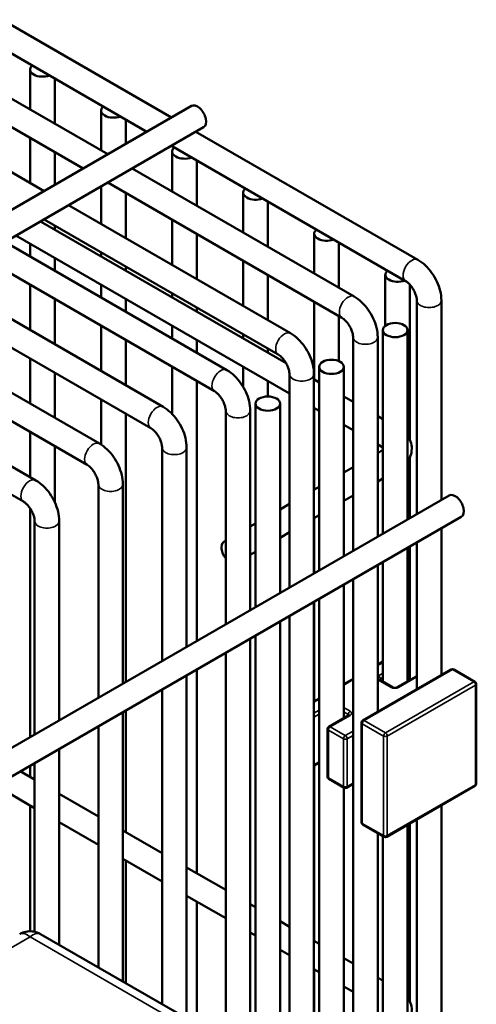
# Model space of a CAD drawing. Header units: inches. Extents: x 1 to 271, y 5 to 171.
# Tile 275 of 334: x 260.92 to 263.11, y 86.82 to 91.56. Entities that reach past the tile are written whole.
import ezdxf

# ---------------------------------------------------------------- set-up
doc = ezdxf.new("R2010")
doc.units = ezdxf.units.IN
doc.header["$LTSCALE"] = 8
doc.header["$MEASUREMENT"] = 0
doc.layers.add('Visible (ANSI)', color=7, linetype='Continuous', lineweight=50)
doc.layers.add('Visible Narrow (ANSI)', color=7, linetype='Continuous', lineweight=35)

msp = doc.modelspace()

# ---------------------------------------------------------------- linework, layer by layer
at = {"layer": 'Visible (ANSI)'}
for p, q in [((259.1669, 92.0288), (261.222, 90.8423)), ((258.9666, 91.9272), (261.0338, 90.7337)), ((260.2015, 91.9215), (261.6463, 91.0873)), ((260.0834, 91.8533), (261.5282, 91.0191)), ((259.8952, 91.7447), (261.3401, 90.9105)), ((260.9669, 91.3176), (260.9669, 91.1259)), ((261.085, 91.275), (261.085, 91.0578)), ((261.742, 91.1426), (247.6213, 82.99)), ((261.3085, 91.1205), (261.3085, 90.9288)), ((261.4266, 91.0778), (261.4266, 90.9605)), ((261.8011, 91.0403), (247.7044, 82.9016)), ((261.7644, 91.0191), (262.8311, 90.4033)), ((260.9669, 90.9896), (260.9669, 90.7723)), ((261.6463, 90.9509), (262.7721, 90.301)), ((261.085, 90.9214), (261.085, 90.7633)), ((261.65, 90.9233), (261.65, 90.7316)), ((261.7681, 90.8806), (261.7681, 90.6634)), ((261.4582, 90.8423), (262.5249, 90.2265)), ((261.3401, 90.7741), (262.4659, 90.1242)), ((261.3085, 90.7559), (261.3085, 90.5752)), ((261.4266, 90.7242), (261.4266, 90.507)), ((261.9915, 90.7261), (261.9915, 90.5344)), ((261.1519, 90.6655), (262.2187, 90.0497)), ((262.1096, 90.6834), (262.1096, 90.4662)), ((262.1975, 89.9058), (261.0168, 90.5875)), ((261.0338, 90.5973), (262.1596, 89.9474)), ((261.085, 90.5678), (261.085, 90.5481)), ((261.65, 90.5952), (261.65, 90.378)), ((261.7681, 90.527), (261.7681, 90.3098)), ((262.3331, 90.5289), (262.3331, 90.3372)), ((260.8457, 90.4887), (261.9125, 89.8729)), ((262.2136, 89.7601), (260.8987, 90.5193)), ((260.9669, 90.4799), (260.9669, 90.4187)), ((262.4512, 90.4862), (262.4512, 90.269)), ((261.3085, 90.4388), (261.3085, 90.4191)), ((260.7276, 90.4205), (261.8534, 89.7706)), ((261.085, 90.4117), (261.085, 90.3506)), ((261.9915, 90.398), (261.9915, 90.1808)), ((261.4266, 90.3706), (261.4266, 90.3509)), ((262.6746, 90.3317), (262.6746, 90.0854)), ((260.5395, 90.3119), (261.6062, 89.6961)), ((262.1096, 90.3298), (262.1096, 90.1126)), ((260.4214, 90.2437), (261.5472, 89.5938)), ((260.9669, 90.2824), (260.9669, 90.0651)), ((261.3085, 90.2827), (261.3085, 90.2216)), ((261.65, 90.2416), (261.65, 90.2219)), ((262.7927, 90.2835), (262.7927, 89.5363)), ((261.085, 90.2142), (261.085, 89.997)), ((261.4266, 90.2145), (261.4266, 90.1534)), ((262.3331, 90.2008), (262.3331, 89.8276)), ((262.8261, 90.2075), (262.8261, 89.1807)), ((262.9442, 90.2075), (262.9442, 89.2489)), ((261.7681, 90.1734), (261.7681, 90.1537)), ((260.2333, 90.1351), (261.3, 89.5193)), ((262.4512, 90.1326), (262.4512, 89.9157)), ((260.1152, 90.0669), (261.2409, 89.417)), ((261.3085, 90.0852), (261.3085, 89.868)), ((261.65, 90.0855), (261.65, 90.0244)), ((262.6631, 90.0651), (262.6631, 89.0866)), ((262.7812, 90.0651), (262.7812, 89.1548)), ((261.4266, 90.017), (261.4266, 89.7998)), ((261.7681, 90.0174), (261.7681, 89.9562)), ((261.9915, 90.0444), (261.9915, 90.0247)), ((262.5198, 90.0307), (262.5198, 89.0039)), ((262.6379, 90.0307), (262.6379, 89.0721)), ((259.927, 89.9583), (260.9938, 89.3425)), ((262.1096, 89.9762), (262.1096, 89.9565)), ((260.9669, 89.9288), (260.9669, 89.7115)), ((259.8089, 89.8901), (260.9347, 89.2402)), ((261.085, 89.8606), (261.085, 89.6434)), ((261.65, 89.888), (261.65, 89.6613)), ((261.9915, 89.8884), (261.9915, 89.7916)), ((262.3569, 89.8883), (262.3569, 88.9098)), ((262.475, 89.8883), (262.475, 88.978)), ((261.7681, 89.8198), (261.7681, 88.5699)), ((262.1096, 89.8202), (262.1096, 89.7456)), ((262.2136, 89.8539), (262.2136, 88.8271)), ((262.3317, 89.8539), (262.3317, 88.8953)), ((262.3569, 89.8138), (262.3317, 89.8283)), ((261.3085, 89.7316), (261.3085, 89.514)), ((262.5198, 89.7197), (262.475, 89.7456)), ((261.9074, 89.6771), (261.9074, 88.6503)), ((262.0255, 89.6771), (262.0255, 88.7185)), ((262.0506, 89.7115), (262.0506, 88.733)), ((262.1687, 89.7115), (262.1687, 88.8012)), ((262.3569, 89.6774), (262.3317, 89.6919)), ((262.3331, 89.6912), (262.3331, 89.2979)), ((261.4266, 89.6634), (261.4266, 88.3728)), ((262.6631, 89.637), (262.6379, 89.6515)), ((260.9669, 89.5752), (260.9669, 89.3579)), ((262.5198, 89.5833), (262.475, 89.6092)), ((261.085, 89.507), (261.085, 89.2381)), ((261.6012, 89.5003), (261.6012, 88.4735)), ((261.7193, 89.5003), (261.7193, 88.5417)), ((262.6631, 89.5006), (262.6379, 89.5151)), ((262.6379, 89.474), (262.6631, 89.4885)), ((262.7927, 89.4528), (262.7927, 89.1615)), ((262.475, 89.3799), (262.5198, 89.4058)), ((262.6379, 89.3376), (262.6631, 89.3521)), ((261.2949, 89.3235), (261.2949, 88.2967)), ((261.413, 89.3235), (261.413, 88.3649)), ((262.3317, 89.2972), (262.3569, 89.3117)), ((262.9809, 89.2701), (249.9116, 81.7246)), ((262.475, 89.2435), (262.5198, 89.2694)), ((260.9669, 89.2078), (260.9669, 88.1074)), ((262.1687, 89.2031), (262.2136, 89.229)), ((263.0399, 89.1678), (249.9533, 81.6123)), ((262.3317, 89.1608), (262.3569, 89.1753)), ((262.3331, 89.1616), (262.3331, 88.8961)), ((260.9887, 89.1467), (260.9887, 88.1199)), ((261.1068, 89.1467), (261.1068, 88.1881)), ((262.0255, 89.1204), (262.0506, 89.1349)), ((262.9442, 89.1126), (262.9442, 88.4065)), ((262.1687, 89.0667), (262.2136, 89.0926)), ((261.8992, 89.0474), (261.9074, 89.0522)), ((262.7812, 89.0185), (262.7812, 88.3757)), ((262.7927, 89.0251), (262.7927, 88.3823)), ((262.8261, 89.0444), (262.8261, 88.3383)), ((262.0255, 88.984), (262.0506, 88.9985)), ((262.6379, 88.9358), (262.6379, 88.2297)), ((262.6631, 88.9503), (262.6631, 88.3743)), ((262.5198, 88.8676), (262.5198, 85.3394)), ((262.475, 88.8417), (262.475, 88.1989)), ((262.3569, 88.7735), (262.3569, 85.2453)), ((262.3317, 88.759), (262.3317, 85.2307)), ((262.3331, 88.7597), (262.3331, 88.2807)), ((262.2136, 88.6908), (262.2136, 85.1626)), ((262.1687, 88.6649), (262.1687, 85.1366)), ((262.0255, 88.5822), (262.0255, 85.6422)), ((262.0506, 88.5967), (262.0506, 85.0685)), ((261.9074, 88.514), (261.9074, 86.6045)), ((262.6379, 88.4567), (262.6631, 88.4712)), ((261.7193, 88.4054), (261.7193, 86.7554)), ((261.7681, 88.4336), (261.7681, 87.4535)), ((262.9908, 88.4334), (262.5665, 88.1885)), ((262.8261, 88.4016), (262.7324, 88.3475)), ((263.1058, 88.3742), (263.0033, 88.4334)), ((262.475, 88.3626), (262.5198, 88.3885)), ((262.7095, 88.3475), (262.648, 88.383)), ((263.1121, 87.8841), (263.1121, 88.3634)), ((261.6012, 88.3372), (261.6012, 86.8235)), ((262.3317, 88.2799), (262.3569, 88.2944)), ((261.413, 88.2286), (261.413, 86.9322)), ((261.4266, 88.2364), (261.4266, 87.6507)), ((262.499, 88.2128), (262.4036, 88.1576)), ((261.2949, 88.1604), (261.2949, 87.0003)), ((262.5603, 88.1776), (262.5603, 87.6984)), ((262.3973, 88.1468), (262.3973, 87.9174)), ((261.1068, 88.0518), (261.1068, 87.109)), ((260.9669, 87.971), (260.9669, 87.9161)), ((260.9887, 87.9836), (260.9887, 87.1719)), ((262.3569, 87.9842), (262.3317, 87.9697)), ((262.3331, 87.9705), (262.3331, 87.1273)), ((260.9887, 87.9035), (260.9194, 87.9435)), ((260.9887, 87.7671), (260.8013, 87.8753)), ((262.4036, 87.9066), (262.476, 87.8647)), ((262.5198, 87.8828), (262.4885, 87.8647)), ((262.6816, 87.6283), (263.1058, 87.8733)), ((261.2949, 87.7267), (261.1068, 87.8353)), ((262.475, 87.8653), (262.475, 85.3134)), ((260.9669, 87.7797), (260.9669, 87.1744)), ((262.9442, 87.7799), (262.9442, 85.5843)), ((261.2949, 87.5903), (261.1068, 87.6989)), ((262.6691, 87.6283), (262.5665, 87.6875)), ((262.7812, 87.6858), (262.7812, 85.4902)), ((262.7927, 87.6925), (262.7927, 86.8361)), ((262.8261, 87.7118), (262.8261, 85.5162)), ((261.6012, 87.5499), (261.413, 87.6585)), ((262.6379, 87.6463), (262.6379, 85.4075)), ((262.6631, 87.6318), (262.6631, 85.4221)), ((261.6012, 87.4135), (261.413, 87.5221)), ((261.4266, 87.5143), (261.4266, 86.9243)), ((261.9074, 87.3731), (261.7193, 87.4817)), ((261.9074, 87.2367), (261.7193, 87.3453)), ((261.7681, 87.3171), (261.7681, 86.7245)), ((262.0506, 87.2904), (262.0255, 87.3049)), ((262.2136, 87.1963), (262.1687, 87.2222)), ((261.7489, 86.7383), (261.0168, 87.1609)), ((262.0506, 87.154), (262.0255, 87.1685)), ((262.3569, 87.1136), (262.3317, 87.1281)), ((262.2136, 87.0599), (262.1687, 87.0858)), ((262.5198, 87.0195), (262.475, 87.0454)), ((262.3569, 86.9772), (262.3317, 86.9917)), ((262.3331, 86.9909), (262.3331, 86.5977)), ((262.6631, 86.9368), (262.6379, 86.9513)), ((262.5198, 86.8831), (262.475, 86.909))]:
    msp.add_line(p, q, dxfattribs=at)
for centre, start, end in [((262.9971, 88.4226), 60, 120), ((263.0996, 88.3634), 0, 60), ((262.4098, 88.1468), 120, 180), ((262.5728, 88.1776), 120, 180), ((262.4098, 87.9174), 180, 240), ((263.0996, 87.8841), 300, 0), ((262.4823, 87.8755), 240, 300), ((262.5728, 87.6984), 180, 240), ((262.6753, 87.6392), 240, 300)]:
    msp.add_arc(centre, 0.0125, start, end, dxfattribs=at)
for centre, major_axis, start_param, end_param in [((261.026, 91.3176), (-0.0591, 0), 5.676493, 8.460674), ((261.3675, 91.1205), (-0.0591, 0), 5.676493, 8.460674), ((261.7716, 91.0915), (0.0295, -0.0511), 0, 3.141593), ((261.7091, 90.9233), (-0.0591, 0), 5.676493, 8.460674), ((262.0506, 90.7261), (-0.0591, 0), 5.676493, 8.460674), ((262.3921, 90.5289), (-0.0591, 0), 5.676493, 8.460674), ((262.7337, 90.3317), (-0.0591, 0), 5.676493, 8.460674), ((263.0104, 89.219), (0.0295, -0.0511), 0, 3.141593), ((261.9287, 88.9963), (-0.0295, 0.0511), 6.03424, 8.102927)]:
    msp.add_ellipse(centre, major_axis=major_axis, ratio=0.57735, start_param=start_param, end_param=end_param, dxfattribs=at)
for centre in [(262.7221, 90.0651), (262.4159, 89.8883), (262.1097, 89.7115)]:
    msp.add_ellipse(centre, major_axis=(0.0591, 0), ratio=0.57735, dxfattribs=at)
for points, knots in [([(262.8311, 90.4033), (262.8445, 90.3955), (262.8568, 90.386), (262.8795, 90.3645), (262.8898, 90.3524), (262.9081, 90.3264), (262.9161, 90.3125), (262.9295, 90.2837), (262.9348, 90.2687), (262.9421, 90.2383), (262.9442, 90.2229), (262.9442, 90.2075)], [0, 0, 0, 0, 0.314159, 0.314159, 0.628319, 0.628319, 0.942478, 0.942478, 1.256637, 1.256637, 1.570796, 1.570796, 1.570796, 1.570796]), ([(262.7721, 90.301), (262.7748, 90.2994), (262.778, 90.2972), (262.785, 90.2915), (262.7888, 90.2878), (262.7967, 90.2791), (262.8007, 90.274), (262.8082, 90.2628), (262.8117, 90.2567), (262.8176, 90.2443), (262.8201, 90.2381), (262.8236, 90.2265), (262.8248, 90.2211), (262.8259, 90.213), (262.8261, 90.21), (262.8261, 90.2075)], [0, 0, 0, 0, 0.206724, 0.206724, 0.430185, 0.430185, 0.66924, 0.66924, 0.917214, 0.917214, 1.164879, 1.164879, 1.402542, 1.402542, 1.570796, 1.570796, 1.570796, 1.570796]), ([(262.5249, 90.2265), (262.5383, 90.2187), (262.5506, 90.2092), (262.5732, 90.1877), (262.5835, 90.1756), (262.6019, 90.1496), (262.6099, 90.1357), (262.6232, 90.1069), (262.6285, 90.0919), (262.6359, 90.0615), (262.6379, 90.0461), (262.6379, 90.0307)], [0, 0, 0, 0, 0.314159, 0.314159, 0.628319, 0.628319, 0.942478, 0.942478, 1.256637, 1.256637, 1.570796, 1.570796, 1.570796, 1.570796]), ([(262.4659, 90.1242), (262.4686, 90.1226), (262.4717, 90.1204), (262.4787, 90.1147), (262.4826, 90.111), (262.4904, 90.1023), (262.4945, 90.0972), (262.502, 90.086), (262.5055, 90.0799), (262.5114, 90.0675), (262.5138, 90.0613), (262.5174, 90.0497), (262.5186, 90.0443), (262.5196, 90.0362), (262.5198, 90.0332), (262.5198, 90.0307)], [0, 0, 0, 0, 0.206724, 0.206724, 0.430185, 0.430185, 0.66924, 0.66924, 0.917214, 0.917214, 1.164879, 1.164879, 1.402542, 1.402542, 1.570796, 1.570796, 1.570796, 1.570796]), ([(262.2187, 90.0497), (262.2321, 90.0419), (262.2444, 90.0324), (262.267, 90.0109), (262.2773, 89.9988), (262.2957, 89.9728), (262.3037, 89.9589), (262.317, 89.9301), (262.3223, 89.9151), (262.3297, 89.8847), (262.3317, 89.8693), (262.3317, 89.8539)], [0, 0, 0, 0, 0.314159, 0.314159, 0.628319, 0.628319, 0.942478, 0.942478, 1.256637, 1.256637, 1.570796, 1.570796, 1.570796, 1.570796]), ([(262.1596, 89.9474), (262.1623, 89.9458), (262.1655, 89.9436), (262.1725, 89.9379), (262.1764, 89.9342), (262.1842, 89.9255), (262.1882, 89.9204), (262.1958, 89.9092), (262.1992, 89.9031), (262.2052, 89.8907), (262.2076, 89.8845), (262.2112, 89.8729), (262.2123, 89.8675), (262.2134, 89.8594), (262.2136, 89.8564), (262.2136, 89.8539)], [0, 0, 0, 0, 0.206724, 0.206724, 0.430185, 0.430185, 0.66924, 0.66924, 0.917214, 0.917214, 1.164879, 1.164879, 1.402542, 1.402542, 1.570796, 1.570796, 1.570796, 1.570796]), ([(261.9125, 89.8729), (261.9258, 89.8651), (261.9381, 89.8556), (261.9608, 89.8341), (261.9711, 89.822), (261.9894, 89.796), (261.9974, 89.7821), (262.0108, 89.7533), (262.0161, 89.7383), (262.0234, 89.7079), (262.0255, 89.6925), (262.0255, 89.6771)], [0, 0, 0, 0, 0.314159, 0.314159, 0.628319, 0.628319, 0.942478, 0.942478, 1.256637, 1.256637, 1.570796, 1.570796, 1.570796, 1.570796]), ([(261.8534, 89.7706), (261.8561, 89.769), (261.8593, 89.7668), (261.8663, 89.7611), (261.8701, 89.7574), (261.878, 89.7487), (261.882, 89.7436), (261.8895, 89.7324), (261.893, 89.7263), (261.8989, 89.7139), (261.9014, 89.7077), (261.9049, 89.6961), (261.9061, 89.6907), (261.9072, 89.6826), (261.9074, 89.6796), (261.9074, 89.6771)], [0, 0, 0, 0, 0.206724, 0.206724, 0.430185, 0.430185, 0.66924, 0.66924, 0.917214, 0.917214, 1.164879, 1.164879, 1.402542, 1.402542, 1.570796, 1.570796, 1.570796, 1.570796]), ([(261.6062, 89.6961), (261.6196, 89.6883), (261.6319, 89.6788), (261.6546, 89.6573), (261.6649, 89.6452), (261.6832, 89.6192), (261.6912, 89.6053), (261.7045, 89.5765), (261.7098, 89.5615), (261.7172, 89.5311), (261.7193, 89.5157), (261.7193, 89.5003)], [0, 0, 0, 0, 0.314159, 0.314159, 0.628319, 0.628319, 0.942478, 0.942478, 1.256637, 1.256637, 1.570796, 1.570796, 1.570796, 1.570796]), ([(261.5472, 89.5938), (261.5499, 89.5922), (261.553, 89.59), (261.56, 89.5843), (261.5639, 89.5806), (261.5718, 89.5719), (261.5758, 89.5668), (261.5833, 89.5556), (261.5868, 89.5495), (261.5927, 89.5371), (261.5951, 89.5309), (261.5987, 89.5193), (261.5999, 89.5139), (261.601, 89.5058), (261.6012, 89.5028), (261.6012, 89.5003)], [0, 0, 0, 0, 0.206724, 0.206724, 0.430185, 0.430185, 0.66924, 0.66924, 0.917214, 0.917214, 1.164879, 1.164879, 1.402542, 1.402542, 1.570796, 1.570796, 1.570796, 1.570796]), ([(262.7812, 89.4332), (262.7881, 89.4427), (262.7939, 89.4536), (262.8012, 89.4775), (262.8026, 89.4906), (262.8004, 89.5154), (262.7971, 89.527), (262.789, 89.5441), (262.7853, 89.5503), (262.7812, 89.5559)], [3.5276249, 3.5276249, 3.5276249, 3.5276249, 3.7530435, 3.7530435, 3.9783772, 3.9783772, 4.1917938, 4.1917938, 4.3263568, 4.3263568, 4.3263568, 4.3263568]), ([(261.3, 89.5193), (261.3134, 89.5115), (261.3257, 89.502), (261.3483, 89.4805), (261.3586, 89.4684), (261.377, 89.4424), (261.385, 89.4285), (261.3983, 89.3997), (261.4036, 89.3847), (261.411, 89.3543), (261.413, 89.3389), (261.413, 89.3235)], [0, 0, 0, 0, 0.314159, 0.314159, 0.628319, 0.628319, 0.942478, 0.942478, 1.256637, 1.256637, 1.570796, 1.570796, 1.570796, 1.570796]), ([(261.2409, 89.417), (261.2436, 89.4154), (261.2468, 89.4132), (261.2538, 89.4075), (261.2577, 89.4038), (261.2655, 89.3951), (261.2695, 89.39), (261.2771, 89.3788), (261.2806, 89.3727), (261.2865, 89.3603), (261.2889, 89.3541), (261.2925, 89.3425), (261.2936, 89.3371), (261.2947, 89.329), (261.2949, 89.326), (261.2949, 89.3235)], [0, 0, 0, 0, 0.206724, 0.206724, 0.430185, 0.430185, 0.66924, 0.66924, 0.917214, 0.917214, 1.164879, 1.164879, 1.402542, 1.402542, 1.570796, 1.570796, 1.570796, 1.570796]), ([(260.9938, 89.3425), (261.0072, 89.3347), (261.0195, 89.3252), (261.0421, 89.3037), (261.0524, 89.2916), (261.0707, 89.2656), (261.0788, 89.2517), (261.0921, 89.2229), (261.0974, 89.2079), (261.1047, 89.1775), (261.1068, 89.1621), (261.1068, 89.1467)], [0, 0, 0, 0, 0.314159, 0.314159, 0.628319, 0.628319, 0.942478, 0.942478, 1.256637, 1.256637, 1.570796, 1.570796, 1.570796, 1.570796]), ([(260.9347, 89.2402), (260.9374, 89.2386), (260.9406, 89.2364), (260.9476, 89.2307), (260.9514, 89.227), (260.9593, 89.2183), (260.9633, 89.2132), (260.9708, 89.202), (260.9743, 89.1959), (260.9803, 89.1835), (260.9827, 89.1773), (260.9862, 89.1657), (260.9874, 89.1603), (260.9885, 89.1522), (260.9887, 89.1492), (260.9887, 89.1467)], [0, 0, 0, 0, 0.206724, 0.206724, 0.430185, 0.430185, 0.66924, 0.66924, 0.917214, 0.917214, 1.164879, 1.164879, 1.402542, 1.402542, 1.570796, 1.570796, 1.570796, 1.570796]), ([(262.648, 88.383), (262.6476, 88.3832), (262.6472, 88.3835), (262.6467, 88.3839), (262.6466, 88.384), (262.6465, 88.3841), (262.6465, 88.3841), (262.6465, 88.3841)], [4.712389, 4.712389, 4.712389, 4.712389, 4.8694686, 4.8694686, 5.0265482, 5.0265482, 5.0928775, 5.0928775, 5.0928775, 5.0928775]), ([(262.7324, 88.3475), (262.7318, 88.3472), (262.7311, 88.3468), (262.7293, 88.3461), (262.7282, 88.3458), (262.7258, 88.3453), (262.7244, 88.3451), (262.7215, 88.3449), (262.7201, 88.3449), (262.7172, 88.3451), (262.7158, 88.3453), (262.7133, 88.3459), (262.7121, 88.3463), (262.7105, 88.3469), (262.71, 88.3472), (262.7095, 88.3475)], [3.141593, 3.141593, 3.141593, 3.141593, 3.348316, 3.348316, 3.571778, 3.571778, 3.810832, 3.810832, 4.058807, 4.058807, 4.306471, 4.306471, 4.544135, 4.544135, 4.712389, 4.712389, 4.712389, 4.712389]), ([(262.499, 88.2128), (262.4995, 88.213), (262.4998, 88.2132), (262.5003, 88.2136), (262.5004, 88.2138), (262.5005, 88.2139), (262.5005, 88.2139), (262.5005, 88.2139)], [3.1415927, 3.1415927, 3.1415927, 3.1415927, 3.2986723, 3.2986723, 3.4557519, 3.4557519, 3.5220812, 3.5220812, 3.5220812, 3.5220812]), ([(260.9173, 87.1612), (260.9263, 87.1663), (260.9362, 87.1701), (260.9567, 87.1744), (260.9677, 87.175), (260.9887, 87.1725), (260.9991, 87.1696), (261.0113, 87.1639), (261.0139, 87.1626), (261.0164, 87.1612)], [0.0015307, 0.0015307, 0.0015307, 0.0015307, 0.0804856, 0.0804856, 0.1616172, 0.1616172, 0.2419592, 0.2419592, 0.2639245, 0.2639245, 0.2639245, 0.2639245]), ([(262.7812, 86.733), (262.7881, 86.7424), (262.7939, 86.7533), (262.8012, 86.7773), (262.8026, 86.7903), (262.8004, 86.8151), (262.7971, 86.8268), (262.789, 86.8439), (262.7853, 86.85), (262.7812, 86.8557)], [3.5276249, 3.5276249, 3.5276249, 3.5276249, 3.7530435, 3.7530435, 3.9783772, 3.9783772, 4.1917938, 4.1917938, 4.3263568, 4.3263568, 4.3263568, 4.3263568])]:
    msp.add_open_spline(points, degree=3, knots=knots, dxfattribs=at)
at = {"layer": 'Visible Narrow (ANSI)'}
for p, q in [((262.6379, 88.4525), (262.6631, 88.467)), ((262.5728, 88.1878), (262.9971, 88.4328)), ((262.6631, 88.4151), (262.6417, 88.4028)), ((262.6506, 88.3875), (262.6631, 88.3947)), ((262.7386, 88.3469), (262.8261, 88.3974)), ((262.9971, 88.4328), (263.0996, 88.3736)), ((262.475, 88.3583), (262.5198, 88.3843)), ((262.6417, 88.3824), (262.7033, 88.3469)), ((262.6506, 88.3815), (262.6506, 88.3875)), ((263.0996, 88.3736), (262.6753, 88.1287)), ((262.6842, 88.1133), (263.1084, 88.3583)), ((263.1084, 88.3583), (263.1084, 87.879)), ((262.3317, 88.2756), (262.3569, 88.2902)), ((262.5053, 88.2326), (262.475, 88.25)), ((262.3569, 88.2383), (262.3317, 88.2238)), ((262.3317, 88.2034), (262.3569, 88.2179)), ((262.4098, 88.157), (262.5053, 88.2121)), ((262.475, 88.2296), (262.4964, 88.2172)), ((262.4964, 88.2172), (262.4964, 88.2113)), ((262.4823, 88.1152), (262.4098, 88.157)), ((262.564, 88.1725), (262.6665, 88.1133)), ((262.564, 87.6933), (262.564, 88.1725)), ((262.6753, 88.1287), (262.5728, 88.1878)), ((262.401, 88.1417), (262.4734, 88.0999)), ((262.401, 87.9123), (262.401, 88.1417)), ((262.5198, 88.1369), (262.4823, 88.1152)), ((262.4911, 88.0999), (262.5198, 88.1164)), ((262.6665, 88.1133), (262.6665, 87.6341)), ((262.6842, 87.6341), (262.6842, 88.1133)), ((262.4734, 88.0999), (262.4734, 87.8704)), ((262.4911, 87.8704), (262.4911, 88.0999)), ((262.3569, 87.9885), (262.3317, 87.974)), ((262.4734, 87.8704), (262.401, 87.9123)), ((262.5198, 87.887), (262.4911, 87.8704)), ((263.1084, 87.879), (262.6842, 87.6341)), ((262.6665, 87.6341), (262.564, 87.6933)), ((260.2597, 86.7393), (260.9668, 87.1475)), ((260.9668, 87.1475), (261.6739, 86.7393))]:
    msp.add_line(p, q, dxfattribs=at)
for centre, major_axis, ratio, start_param, end_param in [((262.8016, 90.3521), (-0.0295, -0.0511), 0.57735, 3.141593, 6.283185), ((262.4954, 90.1753), (-0.0295, -0.0511), 0.57735, 3.141593, 6.283185), ((262.8851, 90.2075), (-0.0591, 0), 0.57735, 0, 3.141593), ((262.1892, 89.9985), (-0.0295, -0.0511), 0.57735, 3.141593, 6.283185), ((262.5789, 90.0307), (-0.0591, 0), 0.57735, 0, 3.141593), ((261.8829, 89.8217), (-0.0295, -0.0511), 0.57735, 3.141593, 6.283185), ((262.2727, 89.8539), (-0.0591, 0), 0.57735, 0, 3.141593), ((261.5767, 89.6449), (-0.0295, -0.0511), 0.57735, 3.141593, 6.283185), ((261.9664, 89.6771), (-0.0591, 0), 0.57735, 0, 3.141593), ((261.2705, 89.4681), (-0.0295, -0.0511), 0.57735, 3.141593, 6.283185), ((261.6602, 89.5003), (-0.0591, 0), 0.57735, 0, 3.141593), ((260.9642, 89.2913), (-0.0295, -0.0511), 0.57735, 3.141593, 6.283185), ((261.354, 89.3235), (-0.0591, 0), 0.57735, 0, 3.141593), ((261.0478, 89.1467), (-0.0591, 0), 0.57735, 0, 3.141593), ((262.6594, 88.3926), (-0.025, 0), 0.57735, 5.497787, 5.745246), ((262.6417, 88.3926), (0.0062, -0.0108), 0.57735, 0.785398, 2.356194), ((262.9971, 88.4226), (-0.0063, 0.0108), 0.57735, 5.497787, 6.283185), ((262.9971, 88.4226), (0.0063, 0.0108), 0.57735, 0, 0.785398), ((262.6594, 88.3926), (0.025, 0), 0.57735, 3.679532, 3.926991), ((262.6417, 88.3722), (0.0062, 0.0108), 0.57735, 0, 0.785398), ((262.6594, 88.3824), (-0.0125, 0), 0.57735, 5.497787, 6.11528), ((262.7033, 88.3367), (0.0063, 0.0108), 0.57735, 0, 0.785398), ((262.7209, 88.3571), (0.025, 0), 0.57735, 3.926991, 5.497787), ((262.7386, 88.3367), (-0.0063, 0.0108), 0.57735, 5.497787, 6.283185), ((263.0996, 88.3634), (0.0062, 0.0108), 0.57735, 0, 0.785398), ((263.0996, 88.3634), (0.0062, -0.0108), 0.57735, 0.785398, 2.356194), ((263.0996, 88.3634), (0.0125, 0), 0.57735, 5.497787, 6.283185), ((262.5053, 88.2223), (0.0063, 0.0108), 0.57735, 0.785398, 2.356194), ((262.4876, 88.2121), (0.0125, 0), 0.57735, 0.167906, 0.785398), ((262.5053, 88.2019), (-0.0062, 0.0108), 0.57735, 5.497787, 6.283185), ((262.4876, 88.2223), (0.025, 0), 0.57735, 5.497787, 7.068583), ((262.4098, 88.1468), (0.0063, 0.0108), 0.57735, 0.785398, 2.356194), ((262.4098, 88.1468), (-0.0062, 0.0108), 0.57735, 5.497787, 6.283185), ((262.5728, 88.1776), (-0.0125, 0), 0.57735, 0, 0.785398), ((262.5728, 88.1776), (0.0063, 0.0108), 0.57735, 0.785398, 2.356194), ((262.5728, 88.1776), (-0.0062, 0.0108), 0.57735, 5.497787, 6.283185), ((262.4098, 88.1468), (-0.0125, 0), 0.57735, 0, 0.785398), ((262.4823, 88.105), (-0.0062, -0.0108), 0.57735, 3.926991, 5.497787), ((262.4823, 88.105), (-0.0063, 0.0108), 0.57735, 3.926991, 5.497787), ((262.6753, 88.1184), (-0.0062, -0.0108), 0.57735, 3.926991, 5.497787), ((262.6753, 88.1184), (0.0125, 0), 0.57735, 3.926991, 5.497787), ((262.6753, 88.1184), (-0.0063, 0.0108), 0.57735, 3.926991, 5.497787), ((262.4823, 88.105), (0.0125, 0), 0.57735, 3.926991, 5.497787), ((262.4098, 87.9174), (-0.0125, 0), 0.57735, 0, 0.785398), ((262.4098, 87.9174), (-0.0062, -0.0108), 0.57735, 5.497787, 6.283185), ((262.4823, 87.8755), (-0.0063, -0.0108), 0.57735, 5.497787, 6.283185), ((262.4823, 87.8755), (-0.0125, 0), 0.57735, 0.785398, 2.356194), ((262.4823, 87.8755), (0.0063, -0.0108), 0.57735, 0, 0.785398), ((263.0996, 87.8841), (0.0063, -0.0108), 0.57735, 0, 0.785398), ((263.0996, 87.8841), (0.0125, 0), 0.57735, 5.497787, 6.283185), ((262.5728, 87.6984), (-0.0125, 0), 0.57735, 0, 0.785398), ((262.5728, 87.6984), (-0.0062, -0.0108), 0.57735, 5.497787, 6.283185), ((262.6753, 87.6392), (-0.0063, -0.0108), 0.57735, 5.497787, 6.283185), ((262.6753, 87.6392), (-0.0125, 0), 0.57735, 0.785398, 2.356194), ((262.6753, 87.6392), (0.0063, -0.0108), 0.57735, 0, 0.785398), ((260.9668, 87.0455), (-0.0466, 0.1171), 0.454216, 5.564063, 6.349461), ((260.9668, 87.0455), (-0.0466, -0.1171), 0.454216, 3.075317, 3.860715)]:
    msp.add_ellipse(centre, major_axis=major_axis, ratio=ratio, start_param=start_param, end_param=end_param, dxfattribs=at)

doc.saveas('drawing.dxf')
